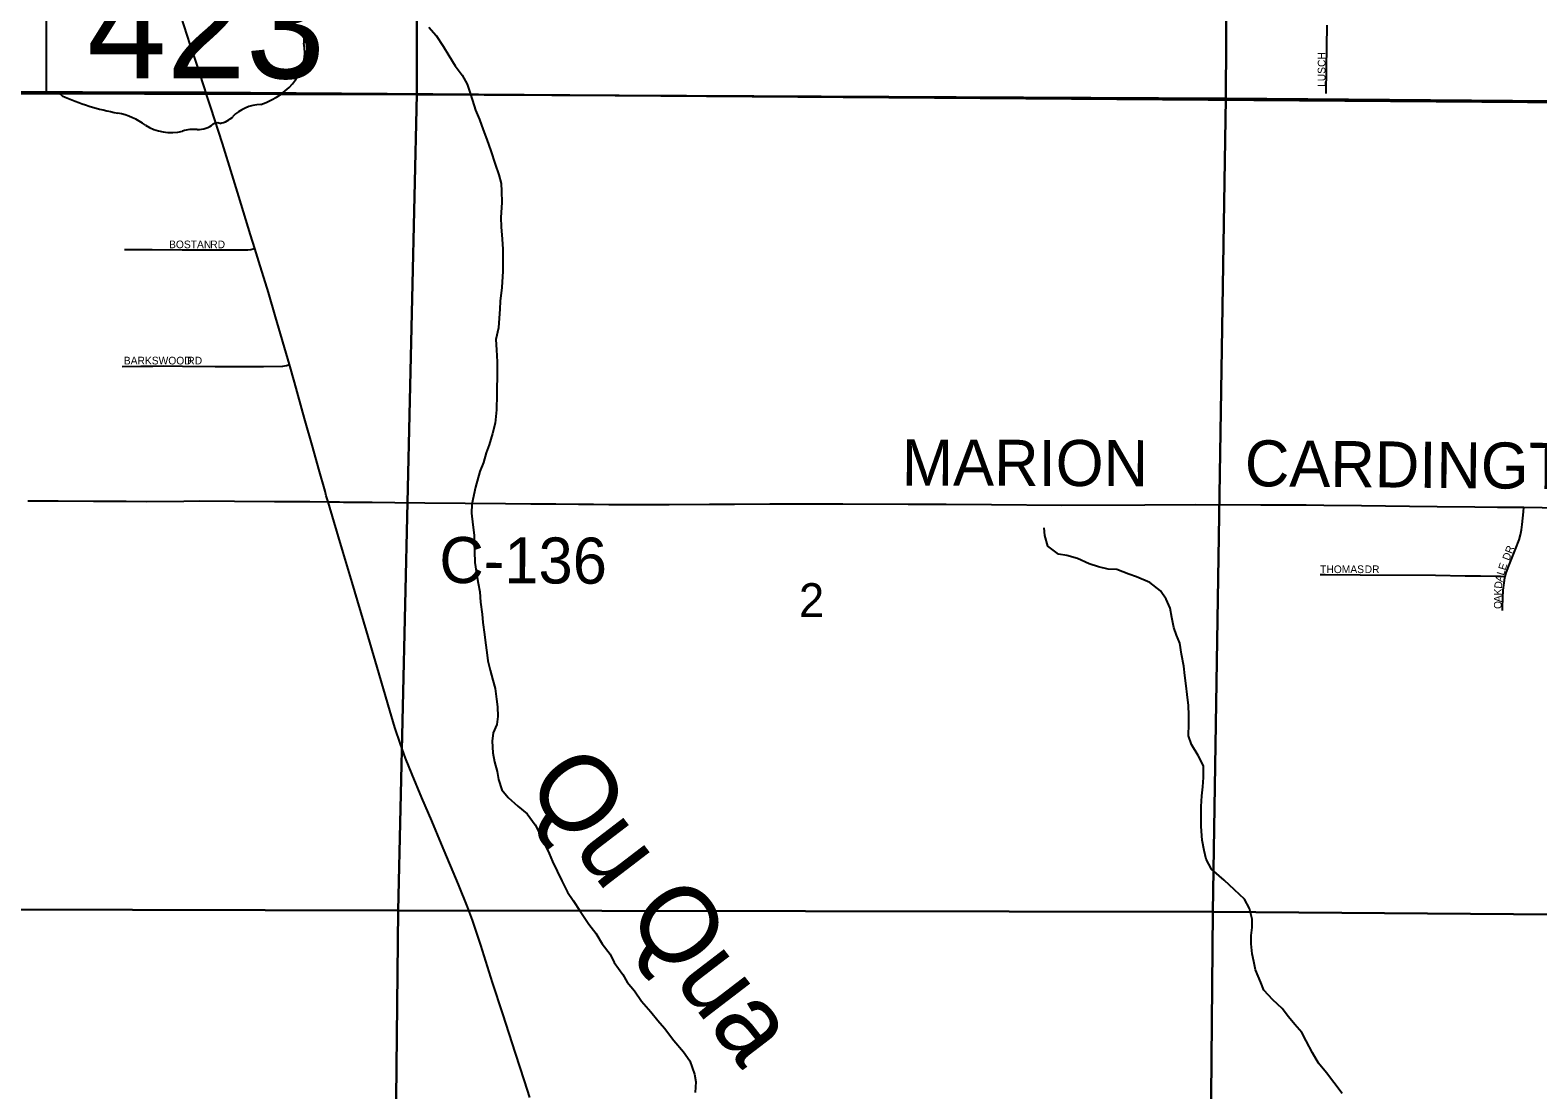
# Model space of a CAD drawing. Extents: x 1584893 to 1934202, y 663575 to 1091909.
# Drawn here: x 1795896 to 1805722, y 925382 to 932287 of the extents above; entities that cross this region are included whole.
import ezdxf

# ---------------------------------------------------------------- set-up
doc = ezdxf.new("R2010")
doc.units = 0
for name, color, linetype in [('GM_X_County_Road', 7, 'Continuous'), ('GM_X_County_Road_Text', 7, 'Continuous'), ('GM_X_Minor_River', 7, 'Continuous'), ('GM_X_Minor_River_Text', 7, 'Continuous'), ('GM_X_Section', 7, 'Continuous'), ('GM_X_Section_Text', 7, 'Continuous'), ('GM_X_State_Location', 7, 'Continuous'), ('GM_X_State_Route', 7, 'Continuous'), ('GM_X_State_Shield', 7, 'Continuous'), ('GM_X_Township', 7, 'Continuous'), ('GM_X_Township_Subdivision', 7, 'Continuous'), ('GM_X_Township_Subdivision_Text', 7, 'Continuous')]:
    doc.layers.add(name, color=color, linetype=linetype)

msp = doc.modelspace()

# ---------------------------------------------------------------- linework, layer by layer
at = {"layer": 'GM_X_County_Road'}
for points in [[(1795881, 929220.4), (1796078, 929220.7), (1796307.7, 929217.7), (1796521.1, 929217), (1796652.3, 929216.6), (1796898.4, 929219), (1796996.9, 929219.9), (1797226.7, 929218.7), (1797489.2, 929216.4), (1797718.9, 929215.5), (1797838.2, 929212.9)], [(1797838.2, 929212.9), (1797862.3, 929212.8), (1797911.7, 929212.7), (1797938.5, 929212.2)], [(1797938.5, 929212.2), (1798009.9, 929211.1), (1798124.6, 929211.3), (1798272.3, 929210.1), (1798469.1, 929208), (1798994.3, 929202.4), (1799158.3, 929200.8), (1799322.4, 929199.5), (1799469.9, 929198.9), (1799568.3, 929197.6), (1799666.6, 929196.1), (1800060.4, 929196.2), (1800322.9, 929197.4), (1800487, 929198.1), (1800716.7, 929199.7), (1800913.7, 929200.9), (1801192.6, 929200.9), (1801619.2, 929197.7), (1801865.4, 929197.5), (1802160.7, 929195.4), (1802620.2, 929192), (1803161.7, 929193), (1803490, 929195.9), (1803916.6, 929194.6), (1804212, 929193.9), (1804326.9, 929192.9), (1804573, 929189), (1804884.8, 929185.4), (1805065.2, 929183.9), (1805311.4, 929181.8), (1805459, 929179.6), (1805606.7, 929178.5), (1805631, 929178.1)], [(1805631, 929178.1), (1805869.2, 929175.2), (1806049.7, 929174), (1806246.6, 929171.2), (1806574.8, 929166.7), (1806902.9, 929164.4), (1807181.9, 929163), (1807444.2, 929159.1), (1807575, 929159.5), (1807645, 929160.1)]]:
    msp.add_lwpolyline(points, dxfattribs=at)
at = {"layer": 'GM_X_Minor_River'}
for points in [[(1798494.8, 932305.8), (1798542.1, 932251.1), (1798587.1, 932182.4), (1798624.3, 932121.8), (1798665.4, 932055.2), (1798710.5, 931992.6), (1798743.7, 931934.1), (1798761, 931881.8), (1798778.3, 931827.5), (1798799.4, 931765.2), (1798824.6, 931704.8), (1798847.6, 931636.4), (1798872.8, 931574), (1798897.8, 931501.6), (1798926.6, 931413.2), (1798951.6, 931344.8), (1798964.8, 931288.6), (1798968.1, 931238.5), (1798969.1, 931164.4), (1798963.8, 931066.4), (1798964.9, 931004.4), (1798971.8, 930924.2), (1798976.9, 930860.1), (1798975.8, 930780.1), (1798976.9, 930716), (1798969.5, 930610), (1798960.2, 930522.1), (1798957.5, 930468.1), (1798952.7, 930410.1), (1798947.8, 930348.2), (1798930.8, 930272.3), (1798935.9, 930204.2), (1798938.8, 930126.1), (1798940, 930068.1), (1798937.8, 929912), (1798934.4, 929814), (1798927.2, 929726), (1798910.3, 929658.2), (1798887.3, 929584.5), (1798868.5, 929532.7), (1798849.7, 929468.9), (1798826.9, 929411.2), (1798797.4, 929309.5), (1798773.9, 929197.8), (1798773.1, 929139.7), (1798782, 929063.6), (1798789.1, 928997.4), (1798790.3, 928941.4), (1798791.6, 928889.3), (1798794.6, 928819.2), (1798805.6, 928747), (1798814.8, 928682.9), (1798826, 928626.7), (1798831.1, 928560.6), (1798842, 928482.4), (1798845.2, 928428.3), (1798858.1, 928350.1), (1798863.4, 928296), (1798872.5, 928231.8), (1798879.7, 928177.7), (1798894.9, 928117.4), (1798912, 928051.2), (1798927.2, 927996.9), (1798936.3, 927928.8), (1798941.6, 927878.7), (1798944.7, 927814.6), (1798938, 927762.6), (1798913.2, 927708.9), (1798906.5, 927655), (1798911.4, 927578.9), (1798922.6, 927518.7), (1798939.7, 927456.4), (1798949, 927404.3), (1798970, 927337.9), (1799011.3, 927287.3), (1799074.5, 927230.4), (1799135.9, 927181.6), (1799186.9, 927108.8), (1799223.9, 927038.3), (1799254.9, 926971.8), (1799278.3, 926921.5), (1799299.5, 926871.1), (1799330.6, 926806.7), (1799361.8, 926744.2), (1799398.7, 926669.7)], [(1803509.1, 927559.8), (1803464.2, 927632.5), (1803444.9, 927688.8), (1803448, 927766.8), (1803446.8, 927822.8), (1803445.7, 927886.9), (1803436.7, 927959), (1803429.5, 928015.2), (1803422.4, 928081.3), (1803415.3, 928143.5), (1803400.4, 928221.7), (1803389.3, 928291.9), (1803368.1, 928344.2), (1803348.8, 928394.5), (1803337.7, 928460.7), (1803326.5, 928520.9), (1803299.3, 928579.3), (1803262.1, 928633.9), (1803192.8, 928688.8), (1803107.4, 928726), (1803055.6, 928742.8), (1802978, 928771.8), (1802922, 928774.6), (1802858.2, 928789.5), (1802798.5, 928810.3), (1802723, 928845.4), (1802653.3, 928864.3), (1802597.4, 928873.1), (1802528.1, 928924.1), (1802509.1, 928994.4), (1802503.8, 929044.5)], [(1804446.4, 925357.7), (1804393.5, 925430.4), (1804344.3, 925493.2), (1804293.2, 925555.9), (1804254.1, 925622.5), (1804213.2, 925701.1), (1804184, 925755.5), (1804138.7, 925808.2), (1804097.4, 925858.7), (1804056.2, 925913.3), (1803995, 925968.2), (1803935.8, 926031), (1803916.6, 926081.3), (1803881.7, 926163.9), (1803870.5, 926218.1), (1803861.2, 926268.2), (1803854.1, 926334.3), (1803854.8, 926388.4), (1803859.5, 926440.3), (1803860.3, 926494.4), (1803843.3, 926564.6), (1803810.1, 926625.1), (1803745, 926686), (1803677.9, 926749), (1803594.8, 926820.2), (1803559.7, 926884.7), (1803546.5, 926940.9), (1803535.5, 927009.1), (1803528.7, 927097.3), (1803527.5, 927151.3), (1803528.5, 927229.3), (1803531.5, 927297.3), (1803538.3, 927357.3), (1803543.2, 927417.3), (1803542.2, 927493.3), (1803509.1, 927559.8)], [(1799398.7, 926669.7), (1799436, 926615.1), (1799481, 926546.5), (1799537.8, 926461.6), (1799583, 926403), (1799624.1, 926334.4), (1799675.1, 926265.6), (1799702.3, 926211.2), (1799759.3, 926134.4), (1799786.6, 926084), (1799835.8, 926027.3), (1799880.9, 925960.7), (1799941.9, 925891.8), (1799987.1, 925835.1), (1800030.4, 925784.5), (1800091.3, 925703.6), (1800154.3, 925630.7), (1800195.4, 925572.1), (1800226.2, 925485.6), (1800233.5, 925435.5), (1800230.6, 925365.5)]]:
    msp.add_lwpolyline(points, dxfattribs=at)
at = {"layer": 'GM_X_Section'}
for points in [[(1793117.6, 937197.1), (1798422.1, 937164.9), (1798415.4, 931868), (1793087.2, 931880.4)], [(1798422.1, 937164.9), (1803718.7, 937104.2), (1803688.2, 931841.4), (1798415.4, 931868)], [(1803718.7, 937104.2), (1809093.8, 937111), (1809024.9, 931798.4), (1803688.2, 931841.4)], [(1793087.2, 931880.4), (1798415.4, 931868), (1798294.5, 926551.8), (1793094.8, 926563.4)], [(1803688.2, 931841.4), (1803603.3, 926543), (1798294.5, 926551.8), (1798415.4, 931868)], [(1809024.9, 931798.4), (1808922.1, 926500), (1803603.3, 926543), (1803688.2, 931841.4)], [(1793094.8, 926563.4), (1798294.5, 926551.8), (1798237.6, 921241.3), (1793038.5, 921261)], [(1798294.5, 926551.8), (1803603.3, 926543), (1803556.5, 921248.3), (1798237.6, 921241.3)], [(1803603.3, 926543), (1808922.1, 926500), (1808825.5, 921249.6), (1806176.5, 921164.1), (1803556.5, 921248.3)]]:
    msp.add_lwpolyline(points, close=True, dxfattribs=at)
at = {"layer": 'GM_X_State_Route'}
for points in [[(1797019.1, 931950.7), (1797003, 932000), (1796973.4, 932092.3), (1796939.7, 932194.4), (1796860.2, 932436.2), (1796835.7, 932509.9), (1796812.4, 932579.5), (1796774.4, 932698.3), (1796772.8, 932703.4), (1796713.7, 932901)], [(1797817.6, 929283.5), (1797778.4, 929426.2), (1797737.7, 929568.1), (1797684.6, 929757.4), (1797618.3, 929994.2), (1797585.4, 930107.5), (1797494.8, 930419.3), (1797448.4, 930576.5), (1797386.8, 930780.5), (1797360.8, 930863.8), (1797333, 930952.6), (1797256.7, 931203.5), (1797212.7, 931344.3), (1797148.7, 931547.5), (1797074.2, 931781.9), (1797048.4, 931861), (1797033.9, 931905.2), (1797019.1, 931950.7)], [(1797936.3, 928883.8), (1797906.1, 928985.5), (1797838.2, 929212.9), (1797826.2, 929252.4), (1797817.6, 929283.5)], [(1799152, 925333.6), (1799117.7, 925441.3), (1799058.2, 925620.4), (1798975.6, 925878.4), (1798909.6, 926082.6), (1798833.4, 926325.7), (1798778.7, 926487.2), (1798746.2, 926574.4), (1798688.6, 926721), (1798576.1, 926983.2), (1798512.8, 927134.4), (1798449.4, 927285.6), (1798386.2, 927436.8), (1798343.2, 927543.1), (1798309.3, 927635.2), (1798273.1, 927743.8), (1798240, 927853.6), (1798157.2, 928136.7), (1798087.4, 928372.6), (1797994.9, 928687), (1797936.3, 928883.8)]]:
    msp.add_lwpolyline(points, dxfattribs=at)
at = {"layer": 'GM_X_State_Shield'}
msp.add_line((1796000.1, 932954.8), (1796000.1, 931898.1), dxfattribs=at)
for centre, major_axis, start_param, end_param in [((1797809.7, 932215.1), (130.9, 0), 2.387724, 3.262537), ((1797223.8, 932144.7), (461.6, 0), 5.101752, 6.440018), ((1796020.3, 931895.8), (20.3, 0), 3.00124, 4.508301), ((1796023.3, 932003.9), (155.2, 0), 4.665946, 4.897461), ((1796055.1, 931837.2), (56, 0), 0.519207, 1.627899), ((1796761.7, 932786.5), (1332.7, 0), 4.195997, 4.488961), ((1796364.4, 931423.4), (417, 0), 0.823519, 1.323587), ((1797418.5, 931601.5), (252.8, 0), 1.647645, 2.488434), ((1796815.3, 931831.9), (264.6, 0), 4.026481, 4.996735), ((1796968.2, 931466.6), (217.4, 0), 1.495662, 1.94098), ((1796987.6, 931752.8), (141, 0), 4.691044, 5.507374), ((1797115.1, 931650.5), (39.7, 0), 1.147584, 2.315152), ((1797098.2, 931795.7), (149.1, 0), 4.937069, 5.64225)]:
    msp.add_ellipse(centre, major_axis=major_axis, ratio=0.8, start_param=start_param, end_param=end_param, dxfattribs=at)
at = {"layer": 'GM_X_Township'}
for points in [[(1809357.8, 958555.1), (1809297.8, 953687.2), (1809284.8, 953200.4), (1809277.6, 952953.2), (1809226.3, 949572.9), (1809235.3, 949251.8), (1809240.4, 949177), (1809212, 947616.2), (1809216.6, 947094.9), (1809156.3, 943120.4), (1809131.1, 940774.6), (1809083.5, 935995.2), (1809030.3, 931794.3), (1808903.8, 931791.8), (1806844.2, 931808.6), (1797034, 931881.5), (1791447, 931895.4), (1789687.2, 931893.8), (1788575, 931901.3), (1785087, 931925), (1779693.4, 931998.1), (1779120.8, 932011.6), (1776887.5, 932016)], [(1779378, 918772.2), (1779445.6, 921403), (1779505.3, 924095.6), (1779512.2, 926694.7), (1779693.4, 931998.1), (1785087, 931925), (1788575, 931901.3), (1789687.2, 931893.8), (1791447, 931895.4), (1797034, 931881.5), (1806844.2, 931808.6), (1808903.8, 931791.8), (1809030.3, 931794.3), (1808982, 929151.8), (1808933, 926471.9), (1808869.4, 923858.2), (1808845.8, 921055.2), (1808820.1, 918487.6)]]:
    msp.add_lwpolyline(points, dxfattribs=at)
at = {"layer": 'GM_X_Township_Subdivision'}
for points in [[(1804342.8, 931873.2), (1804344.1, 932036.5), (1804348.6, 932319.3)], [(1797360.8, 930863.8), (1797348.4, 930859.9), (1797333.5, 930855.3), (1797314, 930853.4), (1797245.4, 930852.4), (1796886.1, 930854.2), (1796690.4, 930855.1), (1796565.1, 930855.1), (1796510.7, 930854.8)], [(1796496.6, 930095.8), (1796617.2, 930096.9), (1796695.2, 930097.8), (1796764.8, 930098.7), (1796888.1, 930098.3), (1797102.6, 930096.4), (1797416.1, 930095.7), (1797543.5, 930098), (1797567.5, 930101.7), (1797585.4, 930107.5)], [(1805510.1, 928727.5), (1805516.1, 928750.6), (1805532.2, 928797.4), (1805576.1, 928904.8), (1805600.3, 928967), (1805609.6, 928999.2), (1805616.5, 929032), (1805620.9, 929065.2), (1805628.3, 929147.9), (1805631, 929178.1)], [(1804303.2, 928740.6), (1804335.9, 928740.7), (1804564.5, 928738.3), (1805054.6, 928735.5), (1805249.4, 928732.4), (1805348.4, 928732.2), (1805478.7, 928728.4), (1805510.1, 928727.5)], [(1805491.2, 928505.6), (1805491.8, 928522.1), (1805494, 928588), (1805496.8, 928637.5), (1805502.2, 928686.7), (1805507.9, 928718.9), (1805510.1, 928727.5)]]:
    msp.add_lwpolyline(points, dxfattribs=at)

# ---------------------------------------------------------------- texts
at = {"layer": 'GM_X_County_Road_Text'}
for s, rotation, p in [('MARION', 359.83041, (1801576.5, 929320)), ('CARDINGTON', 359.48087, (1803811.8, 929315.6)), ('C-136', 359.72226, (1798562, 928685.1))]:
    msp.add_text(s, height=300, rotation=rotation, dxfattribs=at).set_placement(p)
at = {"layer": 'GM_X_Minor_River_Text'}
msp.add_text('Qu Qua', height=500.09, rotation=307.43374, dxfattribs=at).set_placement((1799114.6, 927368.8))
at = {"layer": 'GM_X_Section_Text'}
msp.add_text('2', height=221, rotation=0.00001, dxfattribs=at).set_placement((1800906.5, 928462.5))
at = {"layer": 'GM_X_State_Location'}
msp.add_text('423', height=1, rotation=0.00001, dxfattribs=at).set_placement((1796497.7, 932283.4))
at = {"layer": 'GM_X_State_Shield'}
msp.add_text('423', height=696.1, dxfattribs=at).set_placement((1796265.9, 931972.6))
at = {"layer": 'GM_X_Township_Subdivision_Text'}
for s, rotation, p in [('LUSCH', 90, (1804337.8, 931916.7)), ('BOSTAN', 0.00001, (1796801.3, 930865.8)), ('RD', 0.00001, (1797069.7, 930865.7)), ('BARKSWOOD', 0.00001, (1796506.5, 930108.9)), ('RD', 0.00001, (1796920.1, 930108.9)), ('DR', 68.75124, (1805535.3, 928826.9)), ('THOMAS', 0.00001, (1804303.3, 928749.3)), ('DR', 0.00001, (1804593.6, 928749.3)), ('E', 72.11794, (1805510.6, 928763.9)), ('D', 84.57209, (1805487.3, 928646.3)), ('A', 77.46407, (1805491.2, 928688.5)), ('L', 73.20656, (1805500.5, 928730.5)), ('A', 89.80325, (1805486.4, 928559.5)), ('K', 88.90711, (1805486.5, 928603.3)), ('O', 89.82511, (1805486.2, 928515.5))]:
    msp.add_text(s, height=50, rotation=rotation, dxfattribs=at).set_placement(p)

doc.saveas('drawing.dxf')
